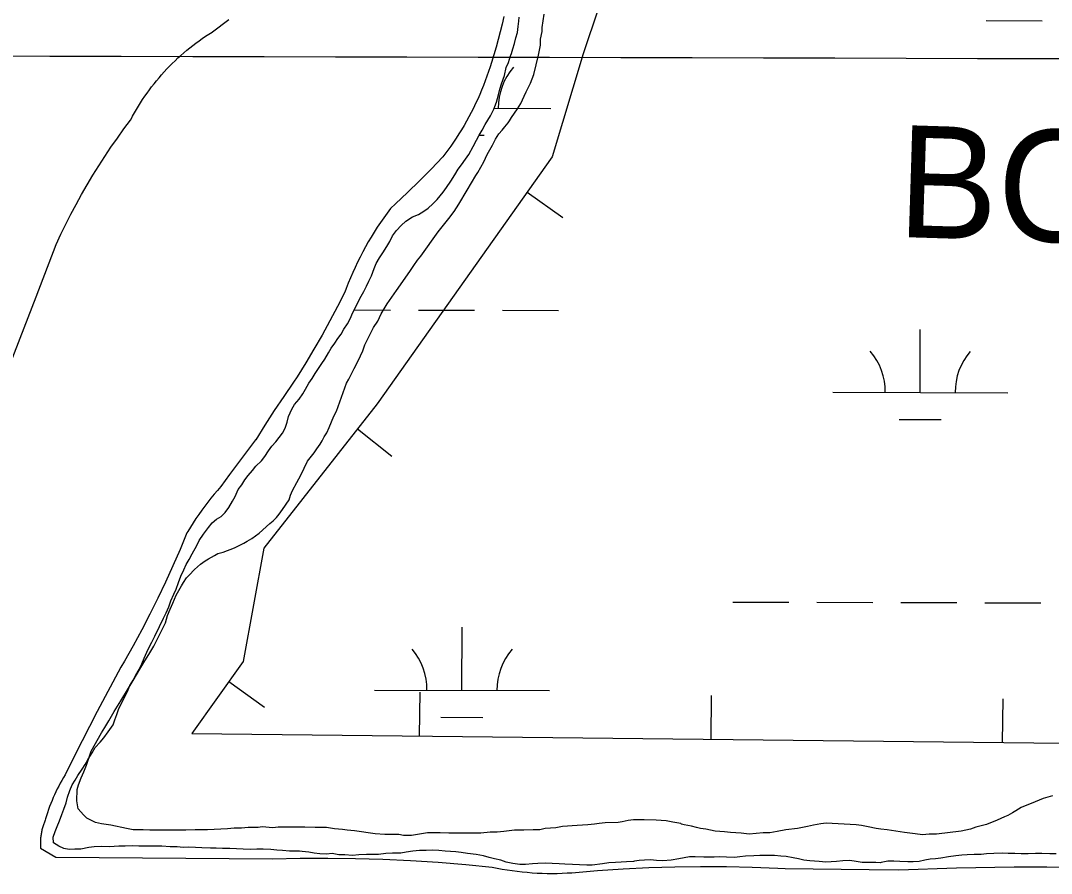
# Model space of a CAD drawing. Extents: x 3180038 to 3217926, y 922069 to 947485.
# Drawn here: x 3191128 to 3191717, y 939160 to 939647 of the extents above; entities that cross this region are included whole.
import ezdxf

# ---------------------------------------------------------------- set-up
doc = ezdxf.new("R2010")
doc.units = 0
for name, color, linetype in [('V-BORW-IDEN', 7, 'Continuous'), ('V-BORW-LINE', 7, 'Continuous'), ('V-GRID-MAJR', 7, 'Continuous'), ('V-LEVE-TOET', 7, 'Continuous'), ('V-RRAP-FSHR', 7, 'Continuous'), ('V-SITE-VEGE', 7, 'Continuous'), ('V-WETL-SWMP', 7, 'Continuous')]:
    doc.layers.add(name, color=color, linetype=linetype)

msp = doc.modelspace()

# ---------------------------------------------------------------- linework, layer by layer
at = {"layer": 'V-BORW-LINE'}
for p, q in [((3191417.96, 939549.29), (3191438.36, 939534.84)), ((3191320.94, 939413.88), (3191340.59, 939398.44)), ((3191247.41, 939269.49), (3191267.76, 939254.96)), ((3191356.42, 939238.42), (3191356.7, 939263.42)), ((3191523.01, 939236.58), (3191523.29, 939261.58)), ((3191689.6, 939234.74), (3191689.88, 939259.73))]:
    msp.add_line(p, q, dxfattribs=at)
for points in [[(3191467.58, 939681.33), (3191449.93, 939628.35)], [(3191449.93, 939628.35), (3191432.27, 939569.49)], [(3191432.27, 939569.49), (3191332.2, 939428.22)], [(3191332.2, 939428.22), (3191267.45, 939345.81)], [(3191267.45, 939345.81), (3191255.68, 939281.06)], [(3191255.68, 939281.06), (3191226.25, 939239.86)], [(3191226.25, 939239.86), (3192291.67, 939228.08)]]:
    msp.add_lwpolyline(points, dxfattribs=at)
at = {"layer": 'V-GRID-MAJR'}
msp.add_spline([(3184296.34, 939644.82), (3186905.45, 939637.89), (3192123.65, 939624.61), (3197341.86, 939612.09), (3202560.07, 939600.32), (3207778.28, 939589.32), (3212996.49, 939579.07), (3215605.59, 939574.23)], degree=3, dxfattribs=at)
at = {"layer": 'V-LEVE-TOET'}
for points in [[(3191118.18, 939439.69), (3191137.41, 939489.33), (3191148.85, 939519.42), (3191148.85, 939519.42), (3191151.53, 939525.2), (3191154.32, 939530.94), (3191157.21, 939536.63), (3191160.19, 939542.27), (3191163.27, 939547.85), (3191166.45, 939553.39), (3191169.72, 939558.86), (3191173.09, 939564.28), (3191176.55, 939569.64), (3191180.1, 939574.94), (3191183.75, 939580.18), (3191187.48, 939585.35), (3191191.3, 939590.46), (3191191.44, 939590.64), (3191191.44, 939590.64), (3191192.48, 939592.61), (3191193.55, 939594.57), (3191194.66, 939596.5), (3191195.8, 939598.41), (3191196.98, 939600.31), (3191198.19, 939602.18), (3191199.43, 939604.03), (3191200.7, 939605.87), (3191202.01, 939607.67), (3191203.34, 939609.46), (3191204.71, 939611.22), (3191206.11, 939612.96), (3191207.54, 939614.67), (3191208.99, 939616.35), (3191210.48, 939618.02), (3191212, 939619.65), (3191213.54, 939621.26), (3191215.11, 939622.84), (3191216.71, 939624.39), (3191218.34, 939625.92), (3191219.99, 939627.42), (3191221.67, 939628.88), (3191223.37, 939630.32), (3191225.1, 939631.73), (3191226.85, 939633.11), (3191228.63, 939634.46), (3191230.43, 939635.77), (3191232.25, 939637.05), (3191234.09, 939638.31), (3191235.96, 939639.53), (3191237.85, 939640.71), (3191238.16, 939640.9), (3191238.16, 939640.9), (3191247.49, 939647.99)], [(3191404.5, 939649.61), (3191403.53, 939645.2), (3191402.48, 939640.81), (3191401.35, 939636.43), (3191400.15, 939632.08), (3191398.87, 939627.74), (3191397.52, 939623.43), (3191396.67, 939620.85), (3191396.67, 939620.85), (3191395.8, 939618.16), (3191394.89, 939615.49), (3191393.93, 939612.83), (3191392.92, 939610.19), (3191391.87, 939607.57), (3191390.78, 939604.97), (3191389.64, 939602.39), (3191388.45, 939599.82), (3191387.22, 939597.28), (3191385.95, 939594.76), (3191384.63, 939592.26), (3191383.27, 939589.79), (3191381.87, 939587.34), (3191380.43, 939584.91), (3191378.94, 939582.51), (3191377.42, 939580.14), (3191375.85, 939577.79), (3191374.24, 939575.47), (3191372.59, 939573.18), (3191370.91, 939570.92), (3191369.7, 939569.35), (3191369.7, 939569.35), (3191363.12, 939562.47), (3191356.42, 939555.71), (3191349.6, 939549.06), (3191342.67, 939542.54), (3191339.76, 939539.87), (3191339.76, 939539.87), (3191337.82, 939537.24)], [(3191337.82, 939537.24), (3191335.92, 939534.57), (3191334.07, 939531.88), (3191332.26, 939529.15), (3191330.51, 939526.38), (3191328.8, 939523.59), (3191327.14, 939520.77), (3191325.53, 939517.92), (3191323.97, 939515.04), (3191322.46, 939512.14), (3191321, 939509.21), (3191319.59, 939506.26), (3191318.23, 939503.28), (3191316.93, 939500.28), (3191315.68, 939497.25), (3191314.48, 939494.21), (3191313.68, 939492.08), (3191313.68, 939492.08), (3191309.5, 939483.84), (3191305.17, 939475.67), (3191300.7, 939467.58), (3191296.09, 939459.57), (3191291.35, 939451.63), (3191286.47, 939443.78), (3191284.43, 939440.6), (3191284.43, 939440.6), (3191278.82, 939432.54), (3191273.35, 939424.38), (3191268.02, 939416.12), (3191262.84, 939407.77), (3191262.75, 939407.63), (3191262.75, 939407.63), (3191255.21, 939397.83), (3191247.85, 939387.9), (3191242.83, 939380.93), (3191242.83, 939380.93), (3191240.92, 939378.76), (3191239.05, 939376.56), (3191237.22, 939374.32), (3191235.43, 939372.06), (3191233.67, 939369.76), (3191231.96, 939367.43), (3191230.29, 939365.08), (3191228.65, 939362.69), (3191227.06, 939360.28), (3191225.51, 939357.84), (3191224, 939355.38), (3191223.49, 939354.52), (3191223.49, 939354.52), (3191219.59, 939345.08), (3191215.53, 939335.72), (3191211.3, 939326.43), (3191206.91, 939317.21), (3191202.36, 939308.07), (3191197.66, 939299.02), (3191192.8, 939290.04), (3191187.78, 939281.15), (3191185.76, 939277.68), (3191185.76, 939277.68), (3191172.28, 939252.47), (3191159.24, 939227.04), (3191153.86, 939216.22), (3191153.86, 939216.22), (3191152.92, 939214.64), (3191152, 939213.05), (3191151.11, 939211.44), (3191150.25, 939209.81), (3191149.42, 939208.17), (3191148.62, 939206.52), (3191147.85, 939204.85), (3191147.11, 939203.17), (3191146.39, 939201.47), (3191145.71, 939199.77), (3191145.05, 939198.05), (3191144.43, 939196.32), (3191143.83, 939194.58), (3191143.27, 939192.83), (3191142.74, 939191.07), (3191142.52, 939190.31), (3191142.52, 939190.31), (3191142.29, 939189.78), (3191142.07, 939189.24), (3191141.86, 939188.69), (3191141.66, 939188.15), (3191141.47, 939187.59), (3191141.29, 939187.04), (3191141.12, 939186.48), (3191140.96, 939185.92), (3191140.81, 939185.36), (3191140.67, 939184.8), (3191140.54, 939184.23), (3191140.41, 939183.66), (3191140.3, 939183.09), (3191140.2, 939182.51), (3191140.11, 939181.94), (3191140.03, 939181.36), (3191139.95, 939180.78), (3191139.89, 939180.2), (3191139.84, 939179.62), (3191139.8, 939179.04), (3191139.76, 939178.46)], [(3191139.76, 939178.46), (3191139.74, 939177.88), (3191139.73, 939177.29), (3191139.73, 939176.71), (3191139.73, 939176.13), (3191139.75, 939175.55), (3191139.78, 939174.97), (3191139.82, 939174.38), (3191139.82, 939174.34), (3191139.82, 939174.34), (3191148.64, 939169.13), (3191148.64, 939169.13), (3191272.32, 939168.17), (3191272.32, 939168.17), (3191288.12, 939168.54), (3191303.92, 939168.63), (3191319.72, 939168.45), (3191335.52, 939167.99), (3191351.3, 939167.26), (3191367.07, 939166.26), (3191382.82, 939164.98), (3191397.98, 939163.48), (3191397.98, 939163.48), (3191400.8, 939162.91), (3191403.62, 939162.39), (3191406.45, 939161.91), (3191409.29, 939161.49), (3191412.14, 939161.11), (3191414.99, 939160.79), (3191417.85, 939160.51), (3191420.71, 939160.29), (3191423.58, 939160.11), (3191426.45, 939159.99), (3191429.32, 939159.92), (3191432.19, 939159.89), (3191435.06, 939159.92), (3191437.93, 939159.99), (3191440.8, 939160.12), (3191443.38, 939160.27), (3191443.38, 939160.27), (3191458.07, 939161.51), (3191472.79, 939162.49), (3191487.51, 939163.21), (3191502.25, 939163.68), (3191517, 939163.88), (3191531.74, 939163.83), (3191546.49, 939163.53), (3191561.22, 939162.96), (3191565.38, 939162.76), (3191565.38, 939162.76), (3191613.38, 939162.03), (3191630.22, 939161.97), (3191630.22, 939161.97), (3191663.17, 939163.05), (3191696.14, 939163.56), (3191714.79, 939163.6), (3191714.79, 939163.6), (3191765.5, 939163.14)]]:
    msp.add_lwpolyline(points, dxfattribs=at)
at = {"layer": 'V-RRAP-FSHR'}
msp.add_spline([(3191680.94, 941111.8), (3191558.34, 940832.31), (3191522.25, 940733.05), (3191443.06, 940590.13), (3191391.48, 940468.13), (3191334.95, 940375.25), (3191312.83, 940303.8), (3191250.11, 940190.12), (3191022.67, 939703.48), (3190912.24, 939492.7), (3190907.76, 939481.85)], degree=3, dxfattribs=at)
at = {"layer": 'V-SITE-VEGE'}
for points in [[(3191416.25, 939604.03), (3191417.41, 939606.67), (3191419.72, 939611.59), (3191421.66, 939616.51), (3191424.4, 939627.5), (3191425.58, 939633.19), (3191425.61, 939636.6), (3191426.41, 939641.15), (3191426.42, 939643.43), (3191427.62, 939651.01)], [(3191168.55, 939190.23), (3191166.29, 939191.39), (3191164.4, 939193.3), (3191161.39, 939196.74), (3191160.67, 939201.3), (3191160.72, 939207.76), (3191161.5, 939210.41), (3191163.05, 939214.57), (3191164.59, 939217.98), (3191166.14, 939221.76), (3191168.86, 939229.71), (3191174.64, 939240.3), (3191176.56, 939243.32), (3191178.87, 939247.1), (3191181.94, 939252.39), (3191185.79, 939258.44), (3191192.71, 939270.15), (3191196.56, 939276.57), (3191198.86, 939280.35), (3191202.32, 939286.02), (3191204.63, 939289.8), (3191210.03, 939300.77), (3191211.19, 939303.04), (3191212.36, 939307.2), (3191213.91, 939310.99), (3191215.45, 939314.39), (3191217.38, 939318.93), (3191220.46, 939324.22), (3191221.62, 939326.11), (3191223.16, 939328.76), (3191224.69, 939330.26), (3191227.75, 939333.66), (3191231.19, 939336.67), (3191233.86, 939338.55), (3191235.77, 939339.67), (3191239.2, 939341.54), (3191241.11, 939342.67), (3191244.15, 939343.4), (3191250.62, 939346.01), (3191255.96, 939348.63), (3191257.87, 939349.75), (3191260.54, 939351.25), (3191264.73, 939354.25), (3191270.85, 939359.9), (3191272.76, 939361.4), (3191274.68, 939363.29), (3191276.21, 939365.17), (3191278.13, 939367.82), (3191281.97, 939373.48), (3191282.75, 939376.13), (3191283.91, 939378.79), (3191286.22, 939383.32), (3191288.53, 939387.48), (3191292.39, 939395.42), (3191296.22, 939400.33), (3191297.76, 939402.59), (3191299.68, 939405.23), (3191300.83, 939407.13), (3191301.99, 939409.39), (3191303.52, 939411.66), (3191304.68, 939414.69), (3191307.39, 939421.12), (3191308.93, 939424.15), (3191314.75, 939440.04), (3191315.91, 939442.31), (3191318.99, 939448.37), (3191321.31, 939452.9), (3191324.01, 939458.58), (3191325.17, 939461.99), (3191330.18, 939471.82), (3191332.49, 939475.6), (3191334.42, 939479.76), (3191337.88, 939485.42), (3191340.57, 939489.2), (3191343.26, 939492.98), (3191350.93, 939503.93), (3191353.24, 939507.32), (3191355.16, 939510.35), (3191357.07, 939512.61), (3191360.91, 939517.9), (3191363.22, 939521.3), (3191367.05, 939526.58), (3191373.19, 939534.12), (3191376.26, 939538.28), (3191378.95, 939542.43), (3191383.56, 939550.37), (3191388.56, 939558.68), (3191389.72, 939560.57), (3191393.18, 939566.62), (3191395.11, 939570.78), (3191398.19, 939576.07), (3191399.73, 939579.47), (3191401.66, 939582.5), (3191403.57, 939584.76), (3191405.1, 939586.65), (3191407.02, 939588.91), (3191407.79, 939590.04), (3191408.94, 939591.93), (3191412.4, 939596.84), (3191414.32, 939599.86), (3191416.25, 939604.03)], [(3191718.01, 939204.2), (3191712.68, 939202.72), (3191708.11, 939200.86), (3191700.11, 939197.51), (3191697.06, 939195.63), (3191695.15, 939194.51), (3191692.49, 939193.01), (3191690.58, 939192.27), (3191686.39, 939190.4), (3191680.3, 939187.79), (3191674.21, 939186.32), (3191671.16, 939185.2), (3191665.84, 939184.11), (3191651.78, 939182.32), (3191647.6, 939182.35)], [(3191647.6, 939182.35), (3191643.81, 939182), (3191639.63, 939182.41), (3191636.6, 939182.81), (3191633.57, 939183.22), (3191623.71, 939184.81), (3191619.91, 939185.22), (3191617.26, 939185.62), (3191612.71, 939186.41), (3191608.92, 939187.2), (3191605.88, 939187.61), (3191599.05, 939188.04), (3191592.22, 939188.47), (3191588.81, 939188.5), (3191585.77, 939188.14), (3191581.58, 939187.41), (3191578.16, 939186.68), (3191572.46, 939185.59), (3191565.62, 939184.88), (3191560.68, 939183.78), (3191556.49, 939183.05), (3191552.7, 939183.08), (3191544.72, 939182.38), (3191540.17, 939182.8), (3191534.1, 939183.23), (3191530.68, 939183.63), (3191525.37, 939184.05), (3191520.07, 939185.23), (3191517.03, 939185.63), (3191514.76, 939186.03), (3191511.73, 939186.82), (3191507.56, 939187.61), (3191506.04, 939188), (3191505.67, 939188.38), (3191501.11, 939189.18), (3191497.32, 939189.97), (3191491.63, 939190.39), (3191484.8, 939190.44), (3191478.73, 939190.49), (3191475.68, 939190.13), (3191472.26, 939189.4), (3191469.98, 939189.04), (3191462.39, 939188.72), (3191458.96, 939188.36), (3191456.31, 939188), (3191452.51, 939187.65), (3191446.43, 939187.32), (3191438.07, 939186.63), (3191434.27, 939185.9), (3191428.19, 939185.56), (3191425.15, 939184.83), (3191421.36, 939184.86), (3191416.04, 939184.52), (3191410.72, 939184.56), (3191404.64, 939183.85), (3191400.84, 939183.5), (3191396.67, 939183.53), (3191391.35, 939182.81), (3191383, 939182.88), (3191378.82, 939182.91), (3191373.13, 939182.96), (3191368.19, 939182.99), (3191360.98, 939183.05), (3191351.85, 939181.6), (3191347.3, 939181.64), (3191344.65, 939182.04), (3191340.47, 939182.07), (3191336.67, 939182.1), (3191330.98, 939182.52), (3191319.23, 939184.13), (3191315.05, 939184.54), (3191312.4, 939184.94), (3191307.85, 939185.36), (3191303.3, 939186.15), (3191296.84, 939186.2), (3191290.77, 939186.25), (3191286.21, 939186.29), (3191280.9, 939186.33), (3191275.58, 939186.37), (3191272.54, 939186.01), (3191266.47, 939186.44), (3191264.19, 939186.07), (3191258.5, 939186.12), (3191254.7, 939185.77), (3191250.52, 939185.8), (3191246.72, 939185.45), (3191235.33, 939184.78), (3191231.91, 939184.81), (3191228.12, 939184.84), (3191222.8, 939184.5), (3191220.14, 939184.52), (3191215.97, 939184.55), (3191209.51, 939184.6), (3191202.3, 939184.66), (3191198.5, 939184.69), (3191192.81, 939184.73), (3191189.02, 939185.52), (3191179.92, 939187.48), (3191174.61, 939188.29), (3191171.2, 939189.07), (3191168.55, 939190.23)]]:
    msp.add_lwpolyline(points, dxfattribs=at)
at = {"layer": 'V-WETL-SWMP'}
for p, q in [((3191680.11, 939647.27), (3191712.11, 939647.2)), ((3191399, 939597.16), (3191431.41, 939597.09)), ((3191390.41, 939581.75), (3191393.37, 939581.74)), ((3191319.04, 939481.91), (3191339.74, 939481.86)), ((3191355.74, 939481.83), (3191387.74, 939481.75)), ((3191403.74, 939481.72), (3191435.74, 939481.64)), ((3191642.48, 939434.75), (3191642.56, 939470.75)), ((3191592.48, 939434.86), (3191692.48, 939434.64)), ((3191630.44, 939419.34), (3191654.44, 939419.29)), ((3191535.36, 939314.92), (3191567.36, 939314.85)), ((3191583.36, 939314.81), (3191615.36, 939314.74)), ((3191631.36, 939314.7), (3191663.36, 939314.63)), ((3191679.36, 939314.59), (3191711.36, 939314.52)), ((3191380.66, 939264.53), (3191380.74, 939300.53)), ((3191330.66, 939264.64), (3191430.66, 939264.41)), ((3191368.62, 939249.12), (3191392.62, 939249.07))]:
    msp.add_line(p, q, dxfattribs=at)
for points in [[(3191270.13, 939401.44), (3191271.94, 939404.11), (3191274.28, 939406.59), (3191276.27, 939409.08), (3191278.08, 939411.57), (3191279.53, 939414.42), (3191280.81, 939417.81), (3191281.55, 939421.03), (3191283.37, 939425.13), (3191285, 939427.8), (3191287.53, 939431), (3191289.7, 939434.02), (3191291.33, 939436.69), (3191293.14, 939440.08), (3191295.13, 939442.75), (3191296.76, 939445.6), (3191298.75, 939448.44), (3191300.57, 939451.29), (3191302.37, 939453.78), (3191304.37, 939457.34), (3191306, 939460.02), (3191307.99, 939462.86), (3191309.8, 939465.53), (3191311.61, 939468.02), (3191313.24, 939470.87), (3191315.23, 939473.9), (3191316.86, 939476.93), (3191318.32, 939480.49), (3191319.78, 939483.34), (3191321.59, 939486.91), (3191323.05, 939489.76), (3191324.5, 939492.43), (3191326.13, 939495.46), (3191327.41, 939498.31), (3191329.04, 939501.34), (3191330.5, 939505.62), (3191331.6, 939508.47), (3191333.59, 939511.68), (3191335.4, 939514.53), (3191337.76, 939518.27), (3191339.39, 939521.12), (3191341.02, 939524.32), (3191343.19, 939527.35), (3191345.9, 939530.19), (3191348.6, 939532.67), (3191352.38, 939535.15), (3191355.79, 939536.55), (3191358.84, 939538.32), (3191361.36, 939540.09), (3191364.06, 939542.57), (3191366.41, 939545.06), (3191369.84, 939549.32), (3191371.83, 939551.99), (3191374.36, 939555.55), (3191376.53, 939559.11), (3191378.53, 939562.31), (3191380.33, 939564.8), (3191382.69, 939568.19), (3191384.5, 939570.85), (3191387.03, 939575.31), (3191389.03, 939578.87), (3191390.48, 939581.9), (3191392.12, 939584.75), (3191393.93, 939587.95), (3191397.01, 939592.94), (3191398.83, 939596.68), (3191400.29, 939600.61), (3191401.57, 939604.89), (3191402.31, 939608.1), (3191403.23, 939611.14), (3191404.88, 939615.96), (3191405.99, 939620.42), (3191407.26, 939623.27), (3191408.37, 939627.2), (3191408.55, 939627.55), (3191408.91, 939628.45), (3191409.65, 939631.12), (3191410.74, 939634.16), (3191411.49, 939637.37), (3191412.4, 939640.58), (3191412.79, 939643.98), (3191413.17, 939647.02), (3191413.37, 939649.34)], [(3191226.56, 939342.56), (3191229.1, 939347.37), (3191230.55, 939350.23), (3191232.91, 939353.78), (3191235.8, 939357.52), (3191237.97, 939360.19), (3191240.31, 939362.31), (3191243, 939363.9), (3191245.35, 939366.21), (3191247.34, 939369.06), (3191249.51, 939372.62), (3191250.96, 939375.29), (3191252.78, 939379.21), (3191254.77, 939381.88), (3191256.58, 939384.73), (3191258.57, 939387.22), (3191260.92, 939390.24), (3191262.9, 939392.55), (3191266.15, 939395.75), (3191267.96, 939398.24), (3191270.13, 939401.44)], [(3191332.92, 939170.72), (3191329.52, 939170.75), (3191326.12, 939170.6), (3191321.65, 939170.45), (3191318.07, 939170.12), (3191313.78, 939170.51), (3191310.2, 939170.54), (3191306.45, 939171.29), (3191303.23, 939170.95), (3191299.47, 939171.16), (3191296.25, 939171.54), (3191293.22, 939171.93), (3191289.28, 939172.49), (3191287.85, 939172.5), (3191285.53, 939172.52), (3191282.13, 939172.55), (3191278.02, 939172.94), (3191274.8, 939173.14), (3191271.4, 939173.53), (3191267.11, 939173.74), (3191263.36, 939173.77), (3191259.6, 939173.62), (3191255.66, 939173.65), (3191251.91, 939173.86), (3191247.97, 939174.07), (3191243.86, 939174.1), (3191240.28, 939174.3), (3191236.88, 939174.33), (3191232.06, 939174.55), (3191228.48, 939174.75), (3191224.55, 939174.96), (3191221.32, 939174.63), (3191217.93, 939175.01), (3191213.99, 939175.04), (3191209.17, 939175.44), (3191205.77, 939175.47), (3191199.68, 939175.51), (3191195.93, 939175.36), (3191192.35, 939175.57), (3191188.24, 939175.42), (3191184.66, 939175.45), (3191179.29, 939175.13), (3191174.82, 939175.17), (3191170.52, 939175.02), (3191167.48, 939174.69), (3191162.82, 939173.83), (3191159.42, 939173.68), (3191156.2, 939173.52), (3191153.16, 939174.08), (3191150.31, 939175.36), (3191147.28, 939177.35), (3191147.13, 939180.57), (3191148.23, 939183.78), (3191149.32, 939186.64), (3191150.6, 939189.85), (3191152.06, 939193.59), (3191153.16, 939196.62), (3191154.44, 939200.19), (3191155.18, 939203.41), (3191156.64, 939207.33), (3191157.92, 939210.54), (3191159.55, 939213.21), (3191161.18, 939215.88), (3191163.71, 939219.44), (3191165.34, 939222.11), (3191167.15, 939225.14), (3191169.33, 939228.88), (3191171.14, 939231.9), (3191173.85, 939234.92), (3191176.01, 939237.41), (3191178.54, 939240.79), (3191181.26, 939244.88), (3191182.36, 939247.74), (3191183.45, 939250.77), (3191184.55, 939254.16), (3191186.55, 939257.72), (3191187.82, 939260.58), (3191189.64, 939264.32), (3191190.91, 939267.35), (3191192.73, 939270.38), (3191194.36, 939273.23), (3191196.17, 939276.43), (3191197.81, 939279.64), (3191199.08, 939282.85), (3191200.54, 939286.24), (3191202, 939289.27), (3191203.45, 939292.12), (3191205.09, 939295.5), (3191207.81, 939301.03), (3191210.17, 939305.84), (3191211.63, 939308.87), (3191213.09, 939312.26), (3191214.37, 939315.65), (3191216.01, 939319.57), (3191217.28, 939322.42), (3191218.74, 939326.17), (3191220.02, 939329.73), (3191221.66, 939333.48), (3191223.11, 939336.51), (3191224.75, 939339.36), (3191226.56, 939342.56)], [(3191700.18, 939171.1), (3191696.6, 939171.31), (3191692.85, 939171.34), (3191689.45, 939171.36), (3191684.62, 939171.22), (3191680.32, 939171.08), (3191677.28, 939170.74), (3191673.34, 939170.77), (3191669.4, 939170.44), (3191666.36, 939170.29), (3191662.78, 939169.96), (3191658.66, 939169.28), (3191654.36, 939168.59), (3191651.32, 939168.26), (3191648.28, 939167.93), (3191645.23, 939167.41), (3191641.83, 939166.72), (3191638.43, 939166.57), (3191635.38, 939166.41), (3191630.91, 939166.63), (3191627.34, 939166.84), (3191623.94, 939166.86), (3191620.18, 939166.17), (3191619.82, 939166), (3191617.14, 939166.02), (3191614.09, 939166.04), (3191609.26, 939166.08), (3191605.87, 939166.64), (3191602.3, 939167.21), (3191598.36, 939167.06), (3191594.6, 939166.73), (3191588.51, 939166.24), (3191584.76, 939166.63), (3191579.4, 939167.03), (3191576, 939167.41), (3191572.97, 939168.15), (3191569.93, 939168.71), (3191565.82, 939169.46), (3191562.78, 939169.66), (3191559.21, 939170.05), (3191554.2, 939170.08), (3191550.8, 939170.11), (3191547.4, 939169.96), (3191542.75, 939169.64), (3191539.52, 939169.3), (3191536.3, 939168.97), (3191531.83, 939169.18), (3191527.9, 939169.39), (3191524.85, 939169.24), (3191521.81, 939169.08), (3191518.77, 939169.11), (3191513.94, 939169.32), (3191510.72, 939169.35), (3191504.63, 939168.14), (3191500.15, 939167.46), (3191495.5, 939167.14), (3191491.75, 939167.35), (3191488.35, 939167.55), (3191484.95, 939167.4), (3191481.91, 939167.25), (3191479.22, 939166.91), (3191478.68, 939166.73), (3191474.74, 939166.41), (3191471.7, 939166.25), (3191468.3, 939166.1), (3191464.54, 939165.95), (3191460.96, 939165.44), (3191455.05, 939164.59), (3191452.01, 939164.61), (3191447.9, 939164.83), (3191443.79, 939165.04), (3191439.49, 939165.07), (3191436.27, 939165.27), (3191432.16, 939165.48), (3191428.23, 939165.69), (3191423.93, 939165.55), (3191420.89, 939165.39), (3191416.95, 939165.06), (3191413.73, 939164.91), (3191409.8, 939165.48), (3191405.87, 939166.4), (3191402.84, 939167.5), (3191399.27, 939168.24), (3191396.23, 939168.98), (3191393.02, 939169.9), (3191388.73, 939170.65), (3191383.73, 939171.23), (3191380.15, 939171.79), (3191377.12, 939172.17), (3191374.08, 939172.37), (3191371.04, 939172.58), (3191367.46, 939172.96), (3191364.06, 939173.17), (3191360.13, 939173.02), (3191356.37, 939173.05), (3191352.61, 939172.54), (3191348.85, 939172.03), (3191345.81, 939171.52), (3191340.97, 939171.38), (3191337.22, 939171.23), (3191332.92, 939170.72)], [(3191720.21, 939171.12), (3191716.64, 939171.15), (3191711.99, 939171.19), (3191708.41, 939171.22), (3191704.11, 939171.07), (3191700.18, 939171.1)]]:
    msp.add_lwpolyline(points, dxfattribs=at)
for centre, start, end in [((3191436.65, 939597.55), 139.09901, 180.64267), ((3191587.24, 939435.35), 359.09901, 40.64267), ((3191697.72, 939435.1), 139.09901, 180.64267), ((3191325.42, 939265.12), 359.09901, 40.64267), ((3191435.9, 939264.88), 139.09901, 180.64267)]:
    msp.add_arc(centre, 35.25, start, end, dxfattribs=at)

# ---------------------------------------------------------------- texts
at = {"layer": 'V-BORW-IDEN'}
msp.add_text('BORROW PIT', height=64, rotation=358.21326, dxfattribs=at).set_placement((3191628.98, 939523.67))

doc.saveas('drawing.dxf')
